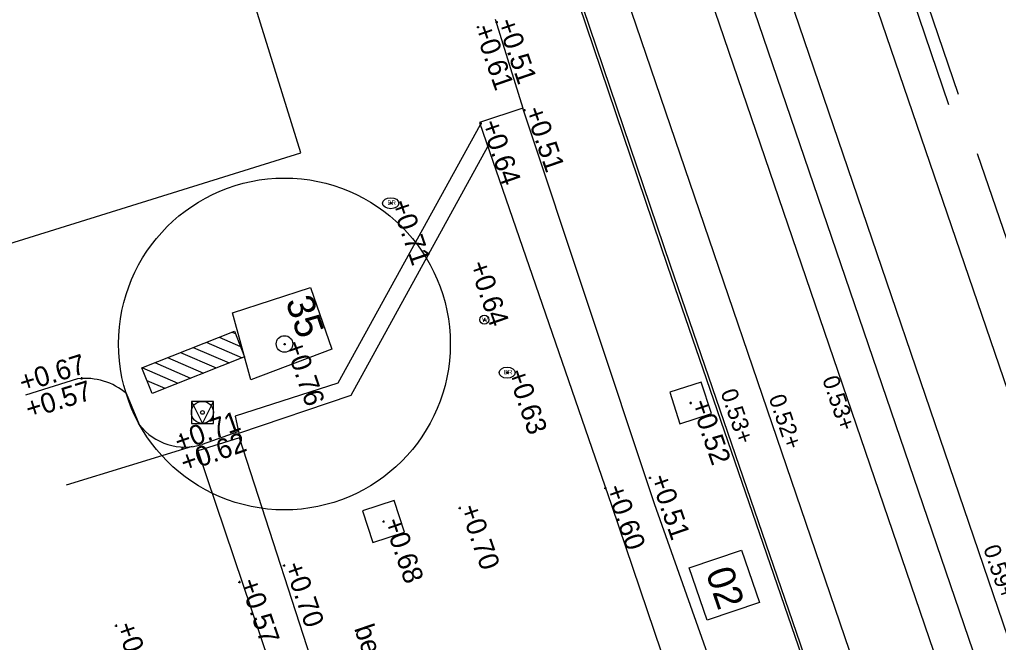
# Model space of a CAD drawing. Extents: x 122462 to 123306, y 485548 to 486417.
# Drawn here: x 122861.34 to 122879.04, y 485974.29 to 485985.55 of the extents above; entities that cross this region are included whole.
import ezdxf

# ---------------------------------------------------------------- set-up
doc = ezdxf.new("R2010")
doc.units = 0
for name, color, linetype in [('B-WE-GR-BOOM_BOOMDIAMETER-T25', 7, 'Continuous'), ('B-WE-IE-MEUBILAIR_WEGMEUBILAIR_FIETS-S', 7, 'Continuous'), ('B-WE-OG-HOOGTEPUNT-S', 7, 'Continuous'), ('B-WE-OG-TOPOKAART-G', 7, 'Continuous'), ('B-WE-RI-HWA_RIOOLPUT-S', 7, 'Continuous'), ('B-WE-VH-KANTOPSLUITING_ELEMENT_INRIT-G', 7, 'Continuous'), ('B-WE-VH-KANTOPSLUITING_OPSLUITBAND_100X200-G', 7, 'Continuous'), ('B-WE-VH-KANTOPSLUITING_TROTTOIRBAND_130 150-G', 7, 'Continuous'), ('B-WE-VH-MATERIAALGRENS-G', 7, 'Continuous'), ('B-WE-ZZ-T18', 7, 'Continuous'), ('Bestaand Hoogtemaat vast', 7, 'Continuous'), ('iba7-verkeersbord blauw', 7, 'Continuous'), ('iba7-verkeersbord rood', 7, 'Continuous'), ('N tekst', 7, 'Continuous'), ('V markering 1-1 10 cm', 7, 'Continuous'), ('V markering ononderbroken streep 10 cm', 7, 'Continuous'), ('V materiaalscheiding algemeen', 7, 'Continuous'), ('V Rails', 7, 'Continuous'), ('V riool inspectieput', 7, 'Continuous'), ('V RWS-band 115-225x250 mm specie', 7, 'Continuous'), ('V-WE-GR-BOOM-S', 7, 'Continuous'), ('X-WE-AL-TEKENBLAD-S', 7, 'Continuous')]:
    doc.layers.add(name, color=color, linetype=linetype)

msp = doc.modelspace()

# ---------------------------------------------------------------- linework, layer by layer
at = {"layer": 'B-WE-IE-MEUBILAIR_WEGMEUBILAIR_FIETS-S'}
for p, q in [((122865.179, 485979.899), (122865.241, 485979.872)), ((122864.714, 485979.715), (122865.362, 485979.434)), ((122864.946, 485979.807), (122865.333, 485979.639)), ((122864.248, 485979.531), (122864.896, 485979.25)), ((122864.48, 485979.623), (122865.129, 485979.342)), ((122863.782, 485979.347), (122864.43, 485979.066)), ((122864.015, 485979.44), (122864.664, 485979.158)), ((122863.549, 485979.256), (122864.198, 485978.974)), ((122863.641, 485979.023), (122863.965, 485978.882))]:
    msp.add_line(p, q, dxfattribs=at)
msp.add_lwpolyline([(122865.409, 485979.451), (122863.733, 485978.789), (122863.549, 485979.255), (122865.225, 485979.917)], close=True, dxfattribs=at)
at = {"layer": 'B-WE-OG-HOOGTEPUNT-S'}
for p, q in [((122869.609, 485985.411), (122869.649, 485985.411)), ((122869.629, 485985.431), (122869.629, 485985.391)), ((122869.948, 485985.503), (122869.988, 485985.503)), ((122869.968, 485985.523), (122869.968, 485985.483)), ((122870.452, 485983.912), (122870.492, 485983.912)), ((122870.472, 485983.932), (122870.472, 485983.892)), ((122869.661, 485983.672), (122869.701, 485983.672)), ((122869.681, 485983.692), (122869.681, 485983.652)), ((122868.031, 485982.229), (122868.071, 485982.229)), ((122868.051, 485982.249), (122868.051, 485982.209)), ((122869.725, 485980.123), (122869.765, 485980.123)), ((122869.745, 485980.143), (122869.745, 485980.103)), ((122866.131, 485979.7), (122866.131, 485979.66)), ((122866.111, 485979.68), (122866.151, 485979.68)), ((122862.404, 485979.449), (122862.444, 485979.449)), ((122862.424, 485979.469), (122862.424, 485979.429)), ((122870.137, 485979.166), (122870.177, 485979.166)), ((122870.157, 485979.186), (122870.157, 485979.146)), ((122862.437, 485979.061), (122862.477, 485979.061)), ((122862.457, 485979.081), (122862.457, 485979.041)), ((122873.476, 485978.637), (122873.476, 485978.597)), ((122873.456, 485978.617), (122873.496, 485978.617)), ((122864.227, 485978.022), (122864.267, 485978.022)), ((122864.247, 485978.042), (122864.247, 485978.002)), ((122864.265, 485977.799), (122864.305, 485977.799)), ((122864.285, 485977.819), (122864.285, 485977.779)), ((122872.72, 485977.263), (122872.76, 485977.263)), ((122872.74, 485977.283), (122872.74, 485977.243)), ((122871.914, 485977.076), (122871.954, 485977.076)), ((122871.934, 485977.096), (122871.934, 485977.056)), ((122869.28, 485976.718), (122869.32, 485976.718)), ((122869.3, 485976.738), (122869.3, 485976.698)), ((122867.901, 485976.473), (122867.941, 485976.473)), ((122867.921, 485976.493), (122867.921, 485976.453)), ((122866.101, 485975.678), (122866.141, 485975.678)), ((122866.121, 485975.698), (122866.121, 485975.658)), ((122865.294, 485975.379), (122865.334, 485975.379)), ((122865.314, 485975.399), (122865.314, 485975.359)), ((122863.062, 485974.589), (122863.102, 485974.589)), ((122863.082, 485974.609), (122863.082, 485974.569))]:
    msp.add_line(p, q, dxfattribs=at)
at = {"layer": 'B-WE-OG-TOPOKAART-G'}
msp.add_lwpolyline([(122848.664, 485979.329), (122849.182, 485977.768), (122866.425, 485983.141), (122861.375, 485999.38), (122861.077, 485999.291), (122860.981, 485999.574)], dxfattribs=at)
at = {"layer": 'B-WE-RI-HWA_RIOOLPUT-S'}
msp.add_lwpolyline([(122867.543, 485976.666), (122867.728, 485976.095), (122868.299, 485976.28), (122868.114, 485976.851)], close=True, dxfattribs=at)
at = {"layer": 'B-WE-VH-KANTOPSLUITING_ELEMENT_INRIT-G'}
for points in [[(122870.438, 485983.947), (122869.657, 485983.689), (122872.043, 485976.771), (122874.223, 485970.346), (122875.018, 485970.597), (122872.825, 485976.796)], [(122865.314, 485977.989), (122864.564, 485977.753), (122866.176, 485972.965), (122866.878, 485973.165)]]:
    msp.add_lwpolyline(points, close=True, dxfattribs=at)
at = {"layer": 'B-WE-VH-KANTOPSLUITING_OPSLUITBAND_100X200-G'}
msp.add_lwpolyline([(122865.188, 485980.247), (122866.599, 485980.705), (122866.986, 485979.589), (122865.522, 485979.034)], close=True, dxfattribs=at)
at = {"layer": 'B-WE-VH-KANTOPSLUITING_TROTTOIRBAND_130 150-G'}
for points in [[(122862.388, 485979.052), (122861.443, 485978.757)], [(122863.507, 485978.221), (122863.271, 485978.788)], [(122865.283, 485978.095), (122864.639, 485977.867)]]:
    msp.add_lwpolyline(points, dxfattribs=at)
for centre, radius, start, end in [((122862.527, 485977.906), 1.155, 49.8458, 96.902), ((122864.328, 485978.858), 1.039, 217.8312, 287.4427)]:
    msp.add_arc(centre, radius, start, end, dxfattribs=at)
at = {"layer": 'B-WE-VH-MATERIAALGRENS-G'}
for points in [[(122869.671, 485983.648), (122867.094, 485978.973), (122865.236, 485978.378), (122865.304, 485978.073), (122867.337, 485978.759), (122869.807, 485983.255)], [(122864.46, 485977.828), (122862.183, 485977.129)]]:
    msp.add_lwpolyline(points, dxfattribs=at)
at = {"layer": 'iba7-verkeersbord blauw'}
msp.add_circle((122869.745, 485980.123), 0.08, dxfattribs=at)
for centre in [(122868.051, 485982.229), (122870.157, 485979.166)]:
    msp.add_ellipse(centre, major_axis=(-0.146, 0), ratio=0.685994, dxfattribs=at)
at = {"layer": 'iba7-verkeersbord rood'}
for radius in [3, 0.15, 0.15]:
    msp.add_circle((122866.129, 485979.684), radius, dxfattribs=at)
at = {"layer": 'N tekst'}
for points in [[(122864.445, 485978.246), (122864.845, 485978.246), (122864.845, 485978.646), (122864.445, 485978.646)], [(122864.445, 485978.646), (122864.645, 485978.246), (122864.845, 485978.646)]]:
    msp.add_lwpolyline(points, close=True, dxfattribs=at)
for radius in [0.2, 0.0342]:
    msp.add_circle((122864.645, 485978.446), radius, dxfattribs=at)
at = {"layer": 'V markering 1-1 10 cm'}
msp.add_line((122878.952, 485973.058), (122874.406, 485986.361), dxfattribs=at)
for points in [[(122897.69, 485909.552), (122896.019, 485914.579), (122892.466, 485924.842), (122886.539, 485941.858), (122880.87, 485958.414), (122875.603, 485973.852), (122873.11, 485981.1), (122869.222, 485992.577), (122863.38, 486009.478), (122855.336, 486033.09), (122853.219, 486039.33)], [(122881.61, 485974.565), (122878.666, 485983.124)]]:
    msp.add_lwpolyline(points, dxfattribs=at)
at = {"layer": 'V markering ononderbroken streep 10 cm'}
msp.add_lwpolyline([(122878.319, 485984.197), (122872.773, 486000.466), (122867.161, 486016.698), (122860.607, 486035.872), (122857.454, 486044.963)], dxfattribs=at)
at = {"layer": 'V materiaalscheiding algemeen'}
msp.add_lwpolyline([(122897.072, 485911.4), (122895.975, 485914.564), (122892.423, 485924.827), (122886.495, 485941.843), (122880.827, 485958.399), (122875.559, 485973.837), (122873.066, 485981.085), (122869.178, 485992.562), (122863.337, 486009.463), (122855.292, 486033.075), (122851.509, 486044.226)], dxfattribs=at)
at = {"layer": 'V Rails'}
for p, q in [((122859.04, 486037.86), (122898.563, 485922.205)), ((122857.682, 486037.396), (122897.205, 485921.741)), ((122856.774, 486035.862), (122895.923, 485921.303)), ((122855.416, 486035.398), (122894.565, 485920.838))]:
    msp.add_line(p, q, dxfattribs=at)
at = {"layer": 'V riool inspectieput'}
msp.add_lwpolyline([(122873.098, 485978.81), (122873.283, 485978.239), (122873.854, 485978.424), (122873.669, 485978.995)], close=True, dxfattribs=at)
at = {"layer": 'V RWS-band 115-225x250 mm specie'}
msp.add_lwpolyline([(122856.63, 486046.061), (122856.864, 486046.126), (122860.451, 486035.813), (122867.025, 486016.652), (122872.586, 486000.358), (122878.14, 485984.014)], dxfattribs=at)
at = {"layer": 'V-WE-GR-BOOM-S'}
msp.add_line((122869.94, 485985.555), (122870.438, 485983.947), dxfattribs=at)
at = {"layer": 'X-WE-AL-TEKENBLAD-S'}
msp.add_lwpolyline([(122874.399, 485975.958), (122874.722, 485975.011), (122873.776, 485974.688), (122873.452, 485975.634)], close=True, dxfattribs=at)

# ---------------------------------------------------------------- texts
at = {"layer": 'B-WE-GR-BOOM_BOOMDIAMETER-T25'}
msp.add_text('35', height=0.5, rotation=289.0266, dxfattribs=at).set_placement((122866.144, 485980.456))
at = {"layer": 'B-WE-OG-HOOGTEPUNT-S'}
for s, rotation, p in [('+0.51', 289, (122869.968, 485985.503)), ('+0.61', 289, (122869.553, 485985.394)), ('+0.51', 289, (122870.472, 485983.912)), ('+0.64', 289, (122869.681, 485983.672)), ('+0.71', 289, (122868.051, 485982.229)), ('+0.64', 289.0266, (122869.463, 485981.122)), ('+0.76', 289, (122866.131, 485979.68)), ('+0.67', 17.309, (122861.398, 485978.805)), ('+0.63', 289, (122870.157, 485979.166)), ('+0.57', 17.309, (122861.511, 485978.327)), ('+0.52', 289, (122873.476, 485978.617)), ('+0.71', 19.4815, (122864.217, 485977.735)), ('+0.62', 19.4815, (122864.326, 485977.355)), ('+0.51', 289, (122872.74, 485977.263)), ('+0.60', 289, (122871.934, 485977.076)), ('+0.70', 289, (122869.3, 485976.718)), ('+0.68', 289, (122867.921, 485976.473)), ('+0.70', 289, (122866.121, 485975.678)), ('+0.57', 289, (122865.314, 485975.379)), ('+0.57', 289, (122863.082, 485974.589))]:
    msp.add_text(s, height=0.36, rotation=rotation, dxfattribs=at).set_placement(p)
at = {"layer": 'B-WE-ZZ-T18'}
msp.add_text('bestrating open', height=0.36, rotation=289, dxfattribs=at).set_placement((122867.386, 485974.542))
at = {"layer": 'Bestaand Hoogtemaat vast'}
for s, rotation, p in [('0.53+', 288.8803, (122875.853, 485979.05)), ('0.53+', 288.8958, (122874.014, 485978.812)), ('0.52+', 288.8803, (122874.885, 485978.713)), ('0.59+', 288.8803, (122878.766, 485975.993))]:
    msp.add_text(s, height=0.3, rotation=rotation, dxfattribs=at).set_placement(p)
at = {"layer": 'iba7-verkeersbord blauw'}
for s, p in [('BR', (122867.991, 485982.199)), ('W', (122869.703, 485980.081)), ('BR', (122870.098, 485979.136))]:
    msp.add_text(s, height=0.08, dxfattribs=at).set_placement(p)
at = {"layer": 'X-WE-AL-TEKENBLAD-S'}
msp.add_text('02', height=0.5, rotation=288.867, dxfattribs=at).set_placement((122873.745, 485975.552))

doc.saveas('drawing.dxf')
